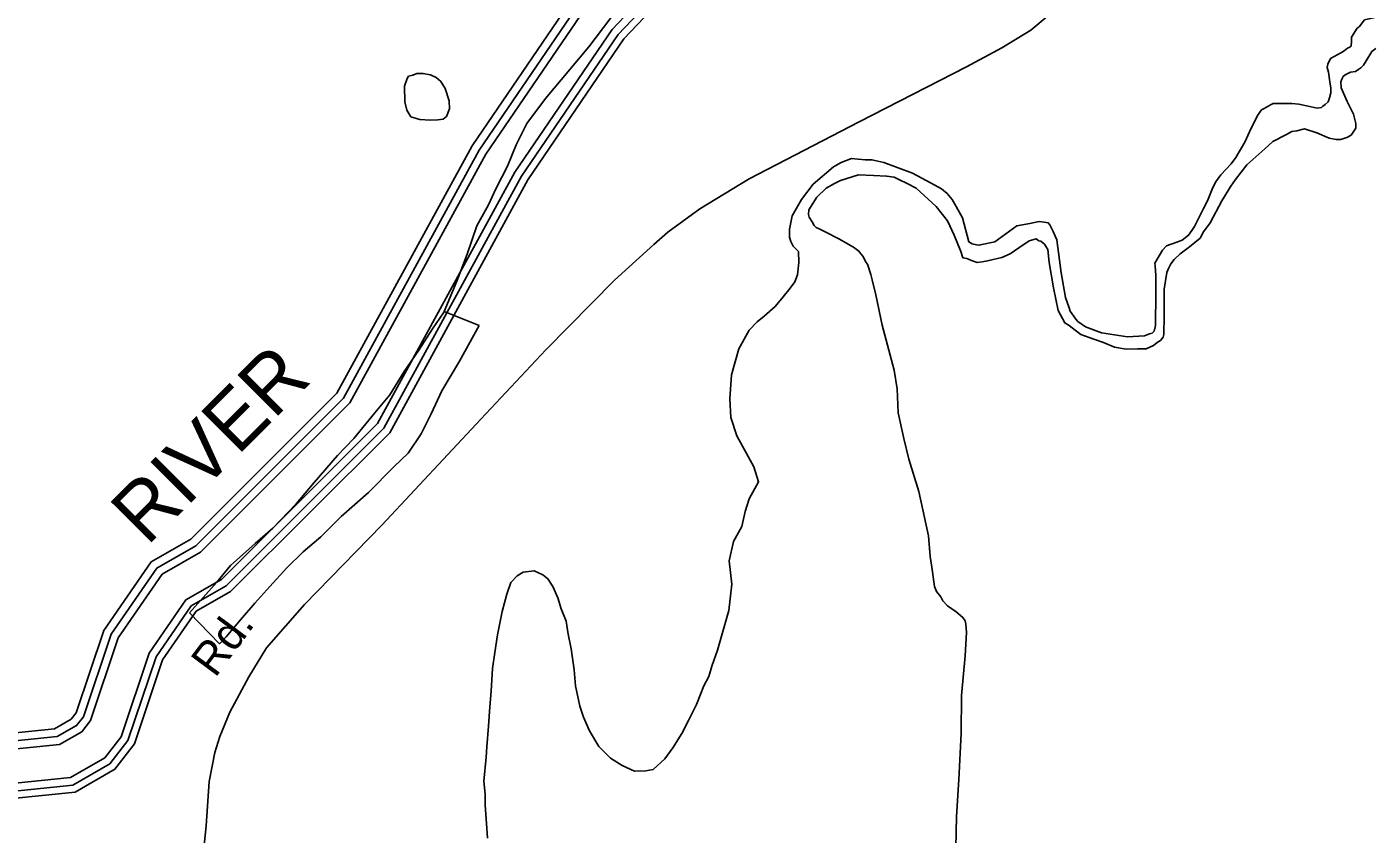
# Model space of a CAD drawing. Extents: x 2206922 to 2357709, y 510027 to 673830.
# Drawn here: x 2254245 to 2258161, y 582954 to 585306 of the extents above; entities that cross this region are included whole.
import ezdxf

# ---------------------------------------------------------------- set-up
doc = ezdxf.new("R2010")
doc.units = 0
for name, color, linetype in [('Exist Hydrographic Buffer Line', 7, 'Continuous'), ('Exist Hydrographic Creek Single Shore', 7, 'Continuous'), ('Exist Hydrographic Misc Water Feature', 7, 'Continuous'), ('Exist Hydrographic River Shore', 7, 'Continuous'), ('Exist Hydrographic River Shore Label', 7, 'Continuous'), ('Exist Road Secondary Type 51 Attributed', 7, 'Continuous'), ('Exist Road Secondary Type 51 Label', 7, 'Continuous')]:
    doc.layers.add(name, color=color, linetype=linetype)

msp = doc.modelspace()

# ---------------------------------------------------------------- linework, layer by layer
at = {"layer": 'Exist Hydrographic Buffer Line'}
for points in [[(2252449.5, 583777.6), (2252896.9, 583265.7), (2253032.5, 583222.4), (2253650, 583251.5), (2254012.5, 583205.2), (2254333.4, 583238.1), (2254389.7, 583270.4), (2254409.6, 583296.3), (2254490.2, 583536.5), (2254623, 583729.3), (2254736.7, 583794.1), (2255167, 584224.3), (2255561.4, 584946.9), (2255853.6, 585375.5), (2256070.1, 585604.4), (2256519.2, 585943.3)], [(2252443.6, 583749.1), (2252883.7, 583245.6), (2253029.4, 583199), (2253649.1, 583228.2), (2254012.2, 583181.9), (2254340.6, 583215.5), (2254405.3, 583252.6), (2254430.3, 583285.2), (2254511.1, 583526), (2254639.1, 583711.8), (2254750.9, 583775.5), (2255185.7, 584210.3), (2255581.2, 584934.8), (2255871.7, 585360.9), (2256085.6, 585587.1), (2256529.4, 585921.9)], [(2252451, 583555.4), (2252814.3, 583139.8), (2253013.2, 583076.2), (2253644.2, 583105.9), (2254010.7, 583059.2), (2254378.8, 583096.9), (2254487.1, 583159.1), (2254539.4, 583227.1), (2254621.3, 583471), (2254723.7, 583619.7), (2254825.5, 583677.7), (2255284.4, 584136.5), (2255685.3, 584871.1), (2255966.9, 585284.2), (2256167.2, 585495.9), (2256556.8, 585789.9)], [(2252461, 583578.1), (2252827.1, 583159.3), (2253016.2, 583098.9), (2253645.1, 583128.5), (2254011, 583081.9), (2254371.8, 583118.7), (2254472, 583176.3), (2254519.3, 583237.9), (2254601, 583481.1), (2254708.1, 583636.7), (2254811.7, 583695.7), (2255266.2, 584150.1), (2255666.1, 584882.8), (2255949.4, 585298.4), (2256152.1, 585512.7), (2256543.9, 585808.3)]]:
    msp.add_lwpolyline(points, dxfattribs=at)
at = {"layer": 'Exist Hydrographic Creek Single Shore'}
for points in [[(2258100.4, 585249.8), (2258101.8, 585264.2), (2258101.6, 585276), (2258117.4, 585302), (2258123.8, 585306.3), (2258139.3, 585326.2), (2258195.5, 585338.9), (2258359, 585366.1), (2258369.2, 585368.3), (2258375, 585370.2), (2258383, 585374.3), (2258391.2, 585380.4), (2258396.7, 585388.4)], [(2256491.8, 584651.3), (2256483.3, 584659.4), (2256475.8, 584667.1), (2256469.6, 584680.9), (2256465.1, 584693), (2256464.9, 584716.9), (2256472.9, 584755.1), (2256500.6, 584803.2), (2256534.2, 584847.6), (2256593.7, 584897.8), (2256615.6, 584910.4), (2256645.3, 584922.5), (2256665.4, 584920.7), (2256685.5, 584918.9), (2256705.4, 584918.7), (2256739.5, 584911.2), (2256823.5, 584879.8), (2256877.7, 584850.6), (2256908.2, 584834.6), (2256924.2, 584820.8), (2256938.4, 584802.9), (2256950.7, 584782.8), (2256968.9, 584749.2), (2256987.4, 584679.5), (2256997.4, 584673.6), (2257009.5, 584671.4), (2257017.3, 584669.8), (2257025.3, 584671.8), (2257063.2, 584679.9), (2257127, 584726.2), (2257164.9, 584732.7), (2257192.4, 584739.1), (2257206.6, 584736.9), (2257218.5, 584735.1), (2257223.2, 584729.2), (2257226.9, 584721.3), (2257233, 584709.5), (2257243.1, 584685.6), (2257256, 584589.6), (2257268.7, 584517.5), (2257279, 584487.6), (2257282.8, 584477.6), (2257298.8, 584454.2), (2257305, 584448), (2257327.1, 584432.1), (2257373.1, 584414.6), (2257449.3, 584403.1), (2257499, 584405.7), (2257513.3, 584411.7), (2257521.1, 584413.7), (2257526.9, 584419.8), (2257530.8, 584435.8), (2257532, 584529.7), (2257531.8, 584581.7), (2257529.7, 584609.9), (2257529.3, 584617.7), (2257550.8, 584655.8), (2257563.2, 584668.2), (2257592.9, 584678.3), (2257608.9, 584684.4), (2257626.9, 584698.7), (2257636.4, 584712.7), (2257644.4, 584724.8), (2257670.2, 584777), (2257681.9, 584799.1), (2257695.6, 584833.1), (2257705.3, 584853.1), (2257721.2, 584875.1), (2257751.4, 584907.4), (2257764.9, 584925.7), (2257780.7, 584953.7), (2257790.6, 584969.7), (2257804.1, 584999.7), (2257827.9, 585048), (2257839.4, 585064.1), (2257847.4, 585068.1), (2257867.7, 585080.1), (2257873.6, 585082.4), (2257907.6, 585082.6), (2257927.5, 585082.9), (2257947.6, 585081), (2257983.7, 585073.2), (2258001.8, 585069.2), (2258013.7, 585071.5), (2258017.8, 585075.3), (2258025.1, 585079.5), (2258033.3, 585087.6), (2258037.4, 585099.5), (2258041.1, 585113.6), (2258041.3, 585127.7), (2258038.7, 585145.5), (2258034.6, 585173.7), (2258030.9, 585187.7), (2258032.5, 585197.6), (2258040.3, 585213.5), (2258072.3, 585231.8), (2258080.1, 585235.8), (2258089.9, 585244.1), (2258094.2, 585245.9), (2258100.4, 585249.8)], [(2257041.9, 584623.9), (2257083.5, 584634.2), (2257107.7, 584644.3), (2257133.4, 584662.4), (2257163.1, 584682.6), (2257183.2, 584688.9), (2257191.2, 584682.9), (2257197.1, 584681.2), (2257207.4, 584673.2), (2257217.4, 584657), (2257221.7, 584619.5), (2257234, 584545.4), (2257247, 584479.4), (2257266.9, 584443.5), (2257279.2, 584436), (2257297.4, 584421.9), (2257313.2, 584410.2), (2257351.3, 584396.4), (2257379.4, 584386.4), (2257411.6, 584373.1), (2257445.5, 584367.2), (2257477.9, 584367.6), (2257503.7, 584367.7), (2257525.4, 584377.8), (2257535.3, 584386.1), (2257545.1, 584391.9), (2257553.3, 584402), (2257555.2, 584410.2), (2257556.4, 584464), (2257556.2, 584541.9), (2257559.7, 584566.1), (2257563.8, 584590.2), (2257567.5, 584600.2), (2257575.3, 584616), (2257585.5, 584628.3), (2257602.9, 584644.3), (2257629.4, 584664.7), (2257660.8, 584690.7), (2257670.6, 584708.7), (2257690.3, 584735), (2257723.9, 584799.3), (2257749.7, 584841.6), (2257763.7, 584861.4), (2257797.1, 584903.8), (2257848.6, 584950.4), (2257872.2, 584972.4), (2257912.2, 584992.7), (2257927.9, 585000.8), (2257941.9, 585002.8), (2257964.2, 585009.2), (2258000.1, 584997.3), (2258036.6, 584981.7), (2258056.3, 584977.9), (2258070.5, 584978.2), (2258087.9, 584984), (2258100, 584990.3), (2258108, 585002.1), (2258114.1, 585010.5), (2258113.7, 585024.4), (2258107.4, 585052.1), (2258089.1, 585088.1), (2258071.1, 585128.1), (2258070.7, 585146), (2258072.9, 585153.8), (2258076.8, 585161.7), (2258083, 585166), (2258098.7, 585174.2), (2258112.7, 585176.1), (2258122.7, 585182.4), (2258128.9, 585186.3), (2258136.7, 585194.4), (2258144.5, 585206.7), (2258160.3, 585234.7), (2258172.2, 585242.6)], [(2256949.8, 582913.9), (2256951.1, 583005.7), (2256958.5, 583113.7), (2256965, 583247.7), (2256966.2, 583357.8), (2256977.1, 583473.8), (2256980.8, 583541.8), (2256978.3, 583565.7), (2256976.3, 583575.8), (2256970.1, 583585.6), (2256950.3, 583601.6), (2256925.6, 583619.4), (2256911.9, 583633.3), (2256905.8, 583645.2), (2256893.5, 583661.2), (2256887.3, 583675.1), (2256881.1, 583725.1), (2256875.2, 583762.9), (2256870.3, 583822.9), (2256841.4, 583952.6), (2256812.7, 584046.1), (2256798.1, 584106.3), (2256781.3, 584181.8), (2256779, 584251.9), (2256770.4, 584305.9), (2256735.4, 584437.3), (2256716.5, 584525.3), (2256706.4, 584569), (2256702.1, 584585), (2256691.9, 584615), (2256687.8, 584620.9), (2256679.8, 584636.7), (2256673.4, 584645), (2256667.5, 584652.7), (2256651.7, 584664.4), (2256609.2, 584688.3), (2256571.3, 584707.8), (2256551.2, 584717.7), (2256543, 584721.8), (2256537.3, 584727.5), (2256531.3, 584737.7), (2256522.9, 584751.6), (2256520.9, 584759.6), (2256521.1, 584773.4), (2256544.5, 584809.6), (2256572.3, 584835.8), (2256596.3, 584850), (2256614.2, 584858.3), (2256665.8, 584874.8), (2256709.7, 584873), (2256747.9, 584871.4), (2256769.6, 584867.7), (2256784, 584861.4), (2256807.9, 584849.8), (2256834.2, 584836.1), (2256892.4, 584782.7), (2256925, 584740.9), (2256945.1, 584698.9), (2256963.6, 584651.1), (2256969.9, 584633.1), (2256981.6, 584631.4), (2256995.4, 584625.6), (2257011.8, 584619.5), (2257025.7, 584621.4), (2257041.9, 584623.9)], [(2255585.8, 582942.7), (2255583.6, 582984.8), (2255579.5, 583038.9), (2255579.3, 583070.6), (2255575, 583108.6), (2255582.3, 583178.8), (2255583.8, 583208.6), (2255589.1, 583268.6), (2255593, 583324.8), (2255596.9, 583370.9), (2255600.2, 583436.9), (2255607.4, 583482.8), (2255615.2, 583534.8), (2255628.7, 583602.9), (2255642.6, 583653.1), (2255654.1, 583687.1), (2255672, 583707.1), (2255689.8, 583717.4), (2255721.6, 583721.5), (2255747.6, 583709.9), (2255761.8, 583698), (2255776.1, 583676), (2255790.5, 583642.2), (2255800.7, 583610.2), (2255814.9, 583574.4), (2255821.2, 583536.6), (2255829.4, 583494.4), (2255838, 583432.6), (2255842.2, 583386.6), (2255854.7, 583326.7), (2255865.1, 583295.2), (2255883.2, 583255.1), (2255910, 583209.3), (2255943.9, 583175.8), (2255978.1, 583154), (2256014.2, 583138), (2256046.6, 583138.4), (2256068.1, 583142.5), (2256102, 583173), (2256125.7, 583205.2), (2256151.4, 583247.1), (2256170.8, 583285.6), (2256194.6, 583331.4), (2256216.2, 583385.8), (2256230.1, 583413.7), (2256239.3, 583443.9), (2256255.5, 583490.2), (2256288.5, 583606), (2256297.8, 583682.1), (2256289.2, 583750.3), (2256302.7, 583806.2), (2256326.7, 583850.5), (2256336.1, 583894.5), (2256347.6, 583930.5), (2256375.5, 583980.6), (2256361.1, 584024.5), (2256344.9, 584054.6), (2256312.3, 584114.2), (2256294.1, 584168.1), (2256291.6, 584222), (2256296.8, 584291.8), (2256318.1, 584368), (2256347.4, 584422.4), (2256371.4, 584446.4), (2256391.5, 584462.8), (2256423.1, 584490.9), (2256446.8, 584519), (2256466.9, 584545.1), (2256480.5, 584563.3), (2256488.5, 584583.2), (2256492, 584619.2), (2256491.8, 584651.3)]]:
    msp.add_lwpolyline(points, dxfattribs=at)
at = {"layer": 'Exist Hydrographic Misc Water Feature'}
for p, q in [((2255459.7, 584477.1), (2255562, 584435.8)), ((2254805.8, 583508.4), (2254718.9, 583599.3))]:
    msp.add_line(p, q, dxfattribs=at)
for points in [[(2255459.7, 584477.1), (2255496.8, 584565.2), (2255526.6, 584643.5), (2255555.5, 584725.9), (2255589.3, 584787.7), (2255610.4, 584834), (2255644.1, 584900.3), (2255669.7, 584962.5), (2255700.9, 585024.8), (2255754.6, 585096.9), (2255826.2, 585181.5), (2255880.9, 585248.2), (2255944.7, 585332.7), (2256033.5, 585429.2), (2256079.6, 585473.4), (2256135, 585520.2), (2256182.7, 585564.5), (2256254.3, 585619), (2256327.9, 585675.6), (2256409.1, 585732.3), (2256464.5, 585766.5), (2256484.8, 585780.5)], [(2255344.3, 585133.7), (2255345.1, 585087.7), (2255350.8, 585063.7), (2255363.4, 585044), (2255389.2, 585036), (2255419.1, 585034.4), (2255441.3, 585034.7), (2255457.3, 585036.8), (2255467.1, 585045), (2255475.1, 585066.9), (2255474.7, 585090.9), (2255462.4, 585126.8), (2255450.5, 585146.5), (2255436.4, 585158.3), (2255420.2, 585166.4), (2255398.2, 585170.2), (2255380, 585170), (2255368.3, 585165.7), (2255356.2, 585161.9), (2255352.1, 585156), (2255344.3, 585133.7)], [(2254718.9, 583599.3), (2254798.2, 583687.9), (2254838.2, 583736.3), (2254909.4, 583801), (2254961, 583845.5), (2255028.9, 583916), (2255081.6, 583978.2), (2255149.3, 584056.8), (2255196.6, 584107.2), (2255258.4, 584181.5), (2255301.8, 584233.7), (2255343.1, 584302.1), (2255386.5, 584364.5), (2255426.3, 584426.6), (2255457.7, 584473), (2255459.7, 584477.1)], [(2254805.8, 583508.4), (2254825.7, 583528.5), (2254867.3, 583578.6), (2254909, 583627.1), (2254952.6, 583675.2), (2255002.1, 583729.8), (2255049.8, 583776.2), (2255100.9, 583820.3), (2255160.4, 583879.1), (2255240.1, 583949.4), (2255313.3, 584024), (2255355.4, 584064.3), (2255392.7, 584120.6), (2255422.4, 584179), (2255453.4, 584245.3), (2255504.8, 584331.6), (2255562, 584435.8)]]:
    msp.add_lwpolyline(points, dxfattribs=at)
at = {"layer": 'Exist Hydrographic River Shore'}
for points in [[(2252456.2, 583805.9), (2252910.5, 583286.3), (2253035.6, 583246.3), (2253651, 583275.3), (2254012.8, 583229.2), (2254325.9, 583261.2), (2254373.8, 583288.7), (2254388.3, 583307.6), (2254468.8, 583547.2), (2254606.6, 583747.3), (2254722.2, 583813.2), (2255147.8, 584238.7), (2255541.1, 584959.3), (2255835, 585390.5), (2256054.2, 585622.2), (2256513.1, 585968.4)], [(2252440.3, 583535.5), (2252802.3, 583121.5), (2253010.4, 583054.9), (2253643.4, 583084.8), (2254010.4, 583038), (2254385.5, 583076.3), (2254501.3, 583142.9), (2254558.3, 583217.1), (2254640.3, 583461.5), (2254738.4, 583603.8), (2254838.4, 583660.8), (2255301.4, 584123.7), (2255703.3, 584860.1), (2255983.4, 585270.9), (2256181.3, 585480.1), (2256562.3, 585767.6)]]:
    msp.add_lwpolyline(points, dxfattribs=at)
at = {"layer": 'Exist Road Secondary Type 51 Attributed'}
msp.add_lwpolyline([(2254749.5, 582809), (2254766.8, 582978), (2254775.4, 583107.4), (2254792.6, 583191.9), (2254806.4, 583238.5), (2254835.7, 583309.2), (2254890.9, 583412.7), (2254942.6, 583497.2), (2255053, 583623.1), (2255278.8, 583854.3), (2255566.7, 584163), (2255756.3, 584364.9), (2255956.3, 584568.4), (2256070.1, 584671.9), (2256111.5, 584708.1), (2256204.6, 584775.4), (2256347.7, 584863.4), (2256668.3, 585029), (2256980.4, 585189.4), (2257083.8, 585244.6), (2257168.3, 585296.3), (2257221.7, 585341.2)], dxfattribs=at)

# ---------------------------------------------------------------- texts
at = {"layer": 'Exist Hydrographic River Shore Label'}
msp.add_text('RIVER', height=167.32, rotation=44.9969, dxfattribs=at).set_placement((2254594.6, 583791.2))
at = {"layer": 'Exist Road Secondary Type 51 Label'}
msp.add_text('Rd.', height=95, rotation=53.3751, dxfattribs=at).set_placement((2254793.1, 583407.1))

doc.saveas('drawing.dxf')
